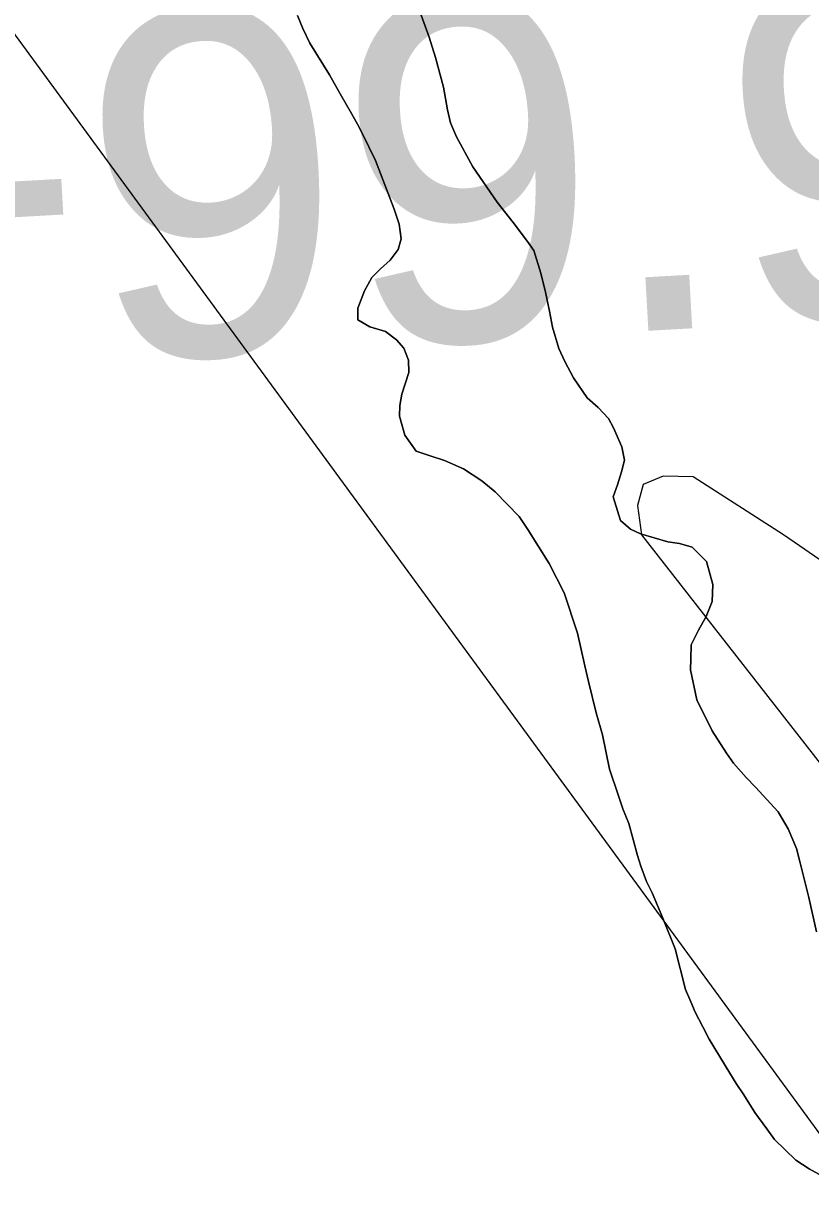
# Model space of a CAD drawing. Extents: x 3187622 to 3225504, y 800805 to 826213.
# Drawn here: x 3198678.1 to 3198906.4, y 816603.3 to 816940.6 of the extents above; entities that cross this region are included whole.
import ezdxf

# ---------------------------------------------------------------- set-up
doc = ezdxf.new("R2010")
doc.units = 0
for name, color, linetype in [('V-SITE-VEGE', 7, 'Continuous'), ('V-SURV-IDEN', 7, 'Continuous'), ('V-TOPO-MINR', 7, 'Continuous'), ('V-TOPO-SHOR', 7, 'Continuous')]:
    doc.layers.add(name, color=color, linetype=linetype)

msp = doc.modelspace()

# ---------------------------------------------------------------- linework, layer by layer
at = {"layer": 'V-SITE-VEGE'}
for p, q in [((3198757.58, 816942.84), (3198759.13, 816939.08)), ((3198795.81, 816936.58), (3198793.5, 816942.96)), ((3198759.13, 816939.08), (3198761.16, 816934.81)), ((3198761.16, 816934.81), (3198766.83, 816925.6)), ((3198797.65, 816930.69), (3198795.81, 816936.58)), ((3198799.92, 816922.04), (3198797.65, 816930.69)), ((3198766.83, 816925.6), (3198769.98, 816920.18)), ((3198801.09, 816915.51), (3198799.92, 816922.04)), ((3198769.98, 816920.18), (3198773.28, 816914.42)), ((3198802, 816911.76), (3198801.09, 816915.51)), ((3198773.28, 816914.42), (3198775.48, 816910.48)), ((3198803.71, 816907.66), (3198802, 816911.76)), ((3198775.48, 816910.48), (3198778.29, 816904.74)), ((3198778.29, 816904.74), (3198780.17, 816900.8)), ((3198808.41, 816898.96), (3198803.71, 816907.66)), ((3198780.17, 816900.8), (3198784.35, 816889.99)), ((3198815.53, 816888.74), (3198808.41, 816898.96)), ((3198784.35, 816889.99), (3198785.58, 816886.72)), ((3198820.13, 816882.8), (3198815.53, 816888.74)), ((3198785.58, 816886.72), (3198787.12, 816882.3)), ((3198787.12, 816882.3), (3198787.69, 816878.07)), ((3198824.25, 816877.36), (3198820.13, 816882.8)), ((3198787.69, 816878.07), (3198786.82, 816874.99)), ((3198786.82, 816874.99), (3198784.49, 816871.95)), ((3198826.15, 816874.72), (3198824.25, 816877.36)), ((3198828.13, 816868.18), (3198826.15, 816874.72)), ((3198784.49, 816871.95), (3198781.67, 816869.41)), ((3198781.67, 816869.41), (3198779.19, 816866.85)), ((3198829.49, 816862.63), (3198828.13, 816868.18)), ((3198779.19, 816866.85), (3198777, 816863)), ((3198777, 816863), (3198775.12, 816857.99)), ((3198830.68, 816857.08), (3198829.49, 816862.63)), ((3198775.12, 816857.99), (3198775.05, 816854.58)), ((3198775.05, 816854.58), (3198778.59, 816852.56)), ((3198831.57, 816852.52), (3198830.68, 816857.08)), ((3198778.59, 816852.56), (3198783.11, 816851.18)), ((3198783.11, 816851.18), (3198786.31, 816848.84)), ((3198833.4, 816846.31), (3198831.57, 816852.52)), ((3198786.31, 816848.84), (3198788.38, 816846.36)), ((3198788.38, 816846.36), (3198789.78, 816842.92)), ((3198835.11, 816842.53), (3198833.4, 816846.31)), ((3198789.78, 816842.92), (3198789.87, 816839.34)), ((3198837.62, 816837.77), (3198835.11, 816842.53)), ((3198789.87, 816839.34), (3198787.8, 816833.05)), ((3198841.57, 816832.01), (3198837.62, 816837.77)), ((3198787.8, 816833.05), (3198787.25, 816829.81)), ((3198844.77, 816829.18), (3198841.57, 816832.01)), ((3198787.25, 816829.81), (3198787.19, 816826.72)), ((3198847.79, 816826.04), (3198844.77, 816829.18)), ((3198787.19, 816826.72), (3198788.71, 816821.17)), ((3198849.2, 816823.25), (3198847.79, 816826.04)), ((3198788.71, 816821.17), (3198792.03, 816816.55)), ((3198851.7, 816817.83), (3198849.2, 816823.25)), ((3198852.44, 816813.92), (3198851.7, 816817.83)), ((3198792.03, 816816.55), (3198796.07, 816815.17)), ((3198796.07, 816815.17), (3198800.27, 816813.79)), ((3198800.27, 816813.79), (3198805.75, 816811.41)), ((3198851.56, 816810.53), (3198852.44, 816813.92)), ((3198805.75, 816811.41), (3198811.04, 816807.89)), ((3198850.35, 816806.81), (3198851.56, 816810.53)), ((3198811.04, 816807.89), (3198814.88, 816804.73)), ((3198849.14, 816803.26), (3198850.35, 816806.81)), ((3198814.88, 816804.73), (3198821.89, 816797.61)), ((3198851.29, 816796.39), (3198849.14, 816803.26)), ((3198821.89, 816797.61), (3198824.42, 816793.82)), ((3198824.42, 816793.82), (3198830.57, 816783.95)), ((3198854.16, 816793.9), (3198851.29, 816796.39)), ((3198857.06, 816792.54), (3198854.16, 816793.9)), ((3198864.98, 816790.28), (3198857.06, 816792.54)), ((3198868.39, 816789.72), (3198864.98, 816790.28)), ((3198872.1, 816788.68), (3198868.39, 816789.72)), ((3198876.25, 816784.53), (3198872.1, 816788.68)), ((3198830.57, 816783.95), (3198834.95, 816775.42)), ((3198878.07, 816777.84), (3198876.25, 816784.53)), ((3198877.81, 816772.96), (3198878.07, 816777.84)), ((3198834.95, 816775.42), (3198838.79, 816763.81)), ((3198876.1, 816768.61), (3198877.81, 816772.96)), ((3198873.91, 816764.59), (3198876.1, 816768.61)), ((3198838.79, 816763.81), (3198840.88, 816754.34)), ((3198871.72, 816760.41), (3198873.91, 816764.59)), ((3198871.64, 816756.34), (3198871.72, 816760.41)), ((3198871.58, 816753.1), (3198871.64, 816756.34)), ((3198840.88, 816754.34), (3198841.94, 816749.77)), ((3198873.36, 816744.45), (3198871.58, 816753.1)), ((3198841.94, 816749.77), (3198844.2, 816740.62)), ((3198877.9, 816735.42), (3198873.36, 816744.45)), ((3198844.2, 816740.62), (3198846.02, 816734.25)), ((3198846.02, 816734.25), (3198848.1, 816724.3)), ((3198882, 816729), (3198877.9, 816735.42)), ((3198884.06, 816726.04), (3198882, 816729)), ((3198887.71, 816721.91), (3198884.06, 816726.04)), ((3198848.1, 816724.3), (3198850.56, 816716.94)), ((3198890.42, 816719.09), (3198887.71, 816721.91)), ((3198896.95, 816711.97), (3198890.42, 816719.09)), ((3198850.56, 816716.94), (3198851.95, 816712.84)), ((3198851.95, 816712.84), (3198853.65, 816708.59)), ((3198899.94, 816707.04), (3198896.95, 816711.97)), ((3198853.65, 816708.59), (3198856.24, 816699.27)), ((3198902.27, 816701.31), (3198899.94, 816707.04)), ((3198856.24, 816699.27), (3198857.15, 816696.17)), ((3198903.33, 816697.22), (3198902.27, 816701.31)), ((3198857.15, 816696.17), (3198858.85, 816691.75)), ((3198905.89, 816687.1), (3198903.33, 816697.22)), ((3198858.85, 816691.75), (3198860.42, 816688.46)), ((3198860.42, 816688.46), (3198863.52, 816681.09)), ((3198908.14, 816677.14), (3198905.89, 816687.1)), ((3198863.52, 816681.09), (3198867.09, 816672.25)), ((3198867.09, 816672.25), (3198870.11, 816660.49)), ((3198870.11, 816660.49), (3198871.67, 816656.88)), ((3198871.67, 816656.88), (3198872.91, 816653.93)), ((3198872.91, 816653.93), (3198875.1, 816649.67)), ((3198875.1, 816649.67), (3198876.98, 816646.05)), ((3198876.98, 816646.05), (3198882.97, 816636.19)), ((3198882.97, 816636.19), (3198884.86, 816633.22)), ((3198884.86, 816633.22), (3198887.08, 816629.93)), ((3198887.08, 816629.93), (3198890.23, 816624.83)), ((3198890.23, 816624.83), (3198893.71, 816620.05)), ((3198893.71, 816620.05), (3198895.92, 816616.92)), ((3198895.92, 816616.92), (3198902.15, 816610.95)), ((3198902.15, 816610.95), (3198906, 816608.44)), ((3198906, 816608.44), (3198909.7, 816606.42))]:
    msp.add_line(p, q, dxfattribs=at)
at = {"layer": 'V-TOPO-MINR'}
for points in [[(3199006.36, 816485.84), (3198553.12, 817104.61), (3198551.32, 817108.75), (3198550.35, 817110.78), (3198548.17, 817114.72), (3198530.01, 817145.06), (3198527.43, 817149.47), (3198524.9, 817153.9), (3198522.46, 817158.38), (3198520.06, 817162.9), (3198517.87, 817167.49), (3198515.88, 817172.16), (3198514.2, 817176.96), (3198512.74, 817181.84), (3198511.98, 817184.69), (3198510.21, 817191.03), (3198508.33, 817197.34), (3198506.27, 817203.59), (3198504.11, 817209.8), (3198465.21, 817317.05), (3198442.4, 817376.37), (3198418.11, 817435.06), (3198391.61, 817492.77)], [(3199414.11, 816318.88), (3199173.97, 816556.19), (3199151.14, 816578.31), (3199128.03, 816600.13), (3199104.49, 816621.49), (3199080.67, 816642.54), (3198973.04, 816735.79), (3198948.95, 816755.61), (3198924.24, 816774.58), (3198898.59, 816792.26), (3198872.33, 816809.1), (3198863.67, 816809.25), (3198857.82, 816806.9), (3198856.19, 816800.81), (3198857.36, 816792.23), (3199039.87, 816558.82), (3199050.4, 816546.18), (3199061.41, 816534), (3199073.15, 816522.52), (3199085.38, 816511.5), (3199387.69, 816255.46)]]:
    msp.add_lwpolyline(points, dxfattribs=at)
at = {"layer": 'V-TOPO-SHOR'}
for points in [[(3198867.09, 816672.25), (3198863.52, 816681.09), (3198860.42, 816688.46), (3198858.85, 816691.75), (3198857.15, 816696.17), (3198856.24, 816699.27), (3198853.65, 816708.59), (3198851.95, 816712.84), (3198850.56, 816716.93), (3198848.1, 816724.3), (3198846.02, 816734.25), (3198844.2, 816740.62), (3198841.94, 816749.77), (3198840.88, 816754.34), (3198838.79, 816763.81), (3198834.95, 816775.42), (3198830.57, 816783.95), (3198824.42, 816793.82), (3198821.89, 816797.61), (3198814.88, 816804.73), (3198811.04, 816807.89), (3198805.75, 816811.41), (3198800.27, 816813.79), (3198796.07, 816815.17), (3198792.03, 816816.55), (3198788.71, 816821.17), (3198787.19, 816826.72), (3198787.25, 816829.81), (3198787.8, 816833.05), (3198789.87, 816839.34), (3198789.78, 816842.92), (3198788.38, 816846.36), (3198786.31, 816848.84), (3198783.11, 816851.18), (3198778.59, 816852.56), (3198775.05, 816854.58), (3198775.12, 816857.99), (3198777, 816863), (3198779.19, 816866.85), (3198781.67, 816869.41), (3198784.49, 816871.95), (3198786.82, 816874.99), (3198787.69, 816878.07), (3198787.12, 816882.3), (3198785.58, 816886.72), (3198784.35, 816889.99), (3198780.17, 816900.8), (3198778.29, 816904.74), (3198775.48, 816910.48), (3198773.28, 816914.42), (3198769.98, 816920.18), (3198766.83, 816925.6), (3198761.16, 816934.81), (3198759.13, 816939.08), (3198757.58, 816942.84)], [(3198793.5, 816942.96), (3198795.81, 816936.58), (3198797.65, 816930.69), (3198799.92, 816922.04), (3198801.09, 816915.51), (3198802, 816911.76), (3198803.71, 816907.66), (3198808.41, 816898.96), (3198815.53, 816888.74), (3198820.13, 816882.8), (3198824.25, 816877.36), (3198826.15, 816874.72), (3198828.13, 816868.18), (3198829.49, 816862.63), (3198830.68, 816857.08), (3198831.57, 816852.52), (3198833.4, 816846.31), (3198835.11, 816842.53), (3198837.62, 816837.77), (3198841.57, 816832.01), (3198844.77, 816829.18), (3198847.79, 816826.04), (3198849.2, 816823.25), (3198851.7, 816817.83), (3198852.44, 816813.92), (3198851.56, 816810.53), (3198850.35, 816806.81), (3198849.14, 816803.26), (3198851.29, 816796.39), (3198854.16, 816793.9), (3198857.06, 816792.54), (3198864.98, 816790.28), (3198868.39, 816789.72), (3198872.1, 816788.68), (3198876.25, 816784.53), (3198878.07, 816777.84), (3198877.81, 816772.96), (3198876.1, 816768.61), (3198873.91, 816764.59), (3198871.72, 816760.41), (3198871.64, 816756.34), (3198871.58, 816753.1), (3198873.36, 816744.45), (3198877.9, 816735.42), (3198882, 816729), (3198884.06, 816726.04), (3198887.71, 816721.91), (3198890.42, 816719.09), (3198896.95, 816711.97), (3198899.94, 816707.04), (3198902.27, 816701.31), (3198903.33, 816697.22), (3198905.89, 816687.1), (3198908.14, 816677.14)], [(3198875.1, 816649.67), (3198872.91, 816653.93), (3198871.67, 816656.88), (3198870.11, 816660.49), (3198867.09, 816672.25)], [(3198909.7, 816606.42), (3198906, 816608.44), (3198902.15, 816610.95), (3198895.92, 816616.92), (3198893.71, 816620.05), (3198890.23, 816624.83), (3198887.08, 816629.93), (3198884.86, 816633.22), (3198882.97, 816636.19), (3198876.98, 816646.05), (3198875.1, 816649.67)]]:
    msp.add_lwpolyline(points, dxfattribs=at)

# ---------------------------------------------------------------- texts
at = {"layer": 'V-SURV-IDEN'}
msp.add_text('1422+99.9', height=100, rotation=3.2081, dxfattribs=at).set_placement((3198323.67, 816821.41))

doc.saveas('drawing.dxf')
